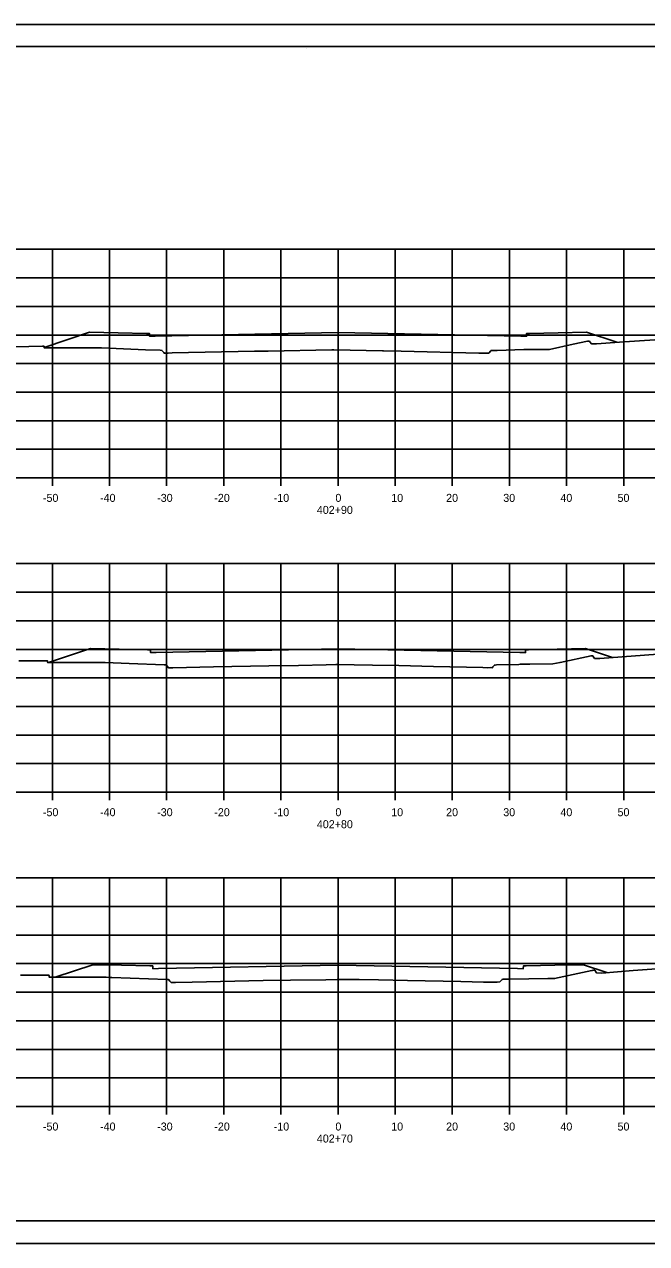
# Model space of a CAD drawing. Extents: x -70 to 701944, y -4 to 666871.
# Drawn here: x 669161.2 to 669270.1, y 661142.2 to 661355.5 of the extents above; entities that cross this region are included whole.
import ezdxf

# ---------------------------------------------------------------- set-up
doc = ezdxf.new("R2010")
doc.units = 0
for name, color, linetype in [('R_Axis', 7, 'Continuous'), ('R_Axis Annot', 7, 'Continuous'), ('R_Border', 7, 'Continuous'), ('R_Exist Surface', 7, 'Continuous'), ('R_Fin Surface', 7, 'Continuous'), ('R_Grid', 7, 'Continuous'), ('R_No Plot', 7, 'Continuous')]:
    doc.layers.add(name, color=color, linetype=linetype)

msp = doc.modelspace()

# ---------------------------------------------------------------- linework, layer by layer
at = {"layer": 'R_Axis'}
for p, q in [((669066.07, 661276.19), (669366.07, 661276.19)), ((669166.07, 661274.79), (669166.07, 661276.19)), ((669176.07, 661274.79), (669176.07, 661276.19)), ((669186.07, 661274.79), (669186.07, 661276.19)), ((669196.07, 661274.79), (669196.07, 661276.19)), ((669206.07, 661274.79), (669206.07, 661276.19)), ((669216.07, 661274.79), (669216.07, 661276.19)), ((669226.07, 661274.79), (669226.07, 661276.19)), ((669236.07, 661274.79), (669236.07, 661276.19)), ((669246.07, 661274.79), (669246.07, 661276.19)), ((669256.07, 661274.79), (669256.07, 661276.19)), ((669266.07, 661274.79), (669266.07, 661276.19)), ((669066.07, 661221.19), (669366.07, 661221.19)), ((669166.07, 661219.79), (669166.07, 661221.19)), ((669176.07, 661219.79), (669176.07, 661221.19)), ((669186.07, 661219.79), (669186.07, 661221.19)), ((669196.07, 661219.79), (669196.07, 661221.19)), ((669206.07, 661219.79), (669206.07, 661221.19)), ((669216.07, 661219.79), (669216.07, 661221.19)), ((669226.07, 661219.79), (669226.07, 661221.19)), ((669236.07, 661219.79), (669236.07, 661221.19)), ((669246.07, 661219.79), (669246.07, 661221.19)), ((669256.07, 661219.79), (669256.07, 661221.19)), ((669266.07, 661219.79), (669266.07, 661221.19)), ((669066.07, 661166.19), (669366.07, 661166.19)), ((669166.07, 661164.79), (669166.07, 661166.19)), ((669176.07, 661164.79), (669176.07, 661166.19)), ((669186.07, 661164.79), (669186.07, 661166.19)), ((669196.07, 661164.79), (669196.07, 661166.19)), ((669206.07, 661164.79), (669206.07, 661166.19)), ((669216.07, 661164.79), (669216.07, 661166.19)), ((669226.07, 661164.79), (669226.07, 661166.19)), ((669236.07, 661164.79), (669236.07, 661166.19)), ((669246.07, 661164.79), (669246.07, 661166.19)), ((669256.07, 661164.79), (669256.07, 661166.19)), ((669266.07, 661164.79), (669266.07, 661166.19))]:
    msp.add_line(p, q, dxfattribs=at)
at = {"layer": 'R_Border'}
for p, q in [((669058.07, 661351.65), (669374.25, 661351.65)), ((669210.59, 661351.39), (669210.59, 661351.39)), ((669210.59, 661351.39), (669210.59, 661351.39)), ((669374.25, 661146.19), (669058.07, 661146.19))]:
    msp.add_line(p, q, dxfattribs=at)
at = {"layer": 'R_Exist Surface'}
for points in [[(669159.57, 661299.12), (669164.31, 661299.23), (669164.6, 661299.23), (669164.64, 661298.94), (669164.65, 661298.93), (669165.55, 661298.92), (669174.68, 661298.92), (669182.34, 661298.62), (669184.93, 661298.52), (669185.2, 661298.5), (669185.25, 661298.5), (669185.55, 661298.12), (669185.63, 661298.02), (669186.21, 661298.03), (669186.31, 661298.04), (669187.06, 661298.05), (669201.47, 661298.35), (669202.9, 661298.38), (669203.84, 661298.39), (669215, 661298.58), (669215.16, 661298.58), (669215.16, 661298.58), (669215.35, 661298.57), (669223.86, 661298.44), (669224.03, 661298.44), (669227.11, 661298.37), (669240.7, 661298.04), (669241.49, 661298.03), (669241.56, 661298.02), (669241.61, 661298.02), (669242.45, 661297.99), (669242.8, 661298.44), (669242.83, 661298.47), (669243.14, 661298.46), (669243.17, 661298.46), (669243.9, 661298.48), (669248.61, 661298.64), (669250.96, 661298.65), (669253.08, 661298.67), (669257.23, 661299.57), (669259.76, 661300.11), (669260.01, 661300.11), (669260.06, 661300.11), (669260.12, 661300.02), (669260.42, 661299.65), (669260.61, 661299.65), (669261.33, 661299.64), (669265.34, 661299.94), (669283.85, 661301.17)], [(669160.22, 661244.16), (669163.69, 661244.15), (669165.21, 661244.19), (669165.22, 661244.09), (669165.26, 661243.88), (669170.29, 661243.88), (669175.31, 661243.88), (669179.52, 661243.72), (669185.65, 661243.48), (669185.82, 661243.47), (669185.97, 661243.45), (669186.2, 661243.18), (669186.37, 661242.97), (669186.69, 661242.97), (669187.13, 661242.98), (669194.27, 661243.12), (669203.96, 661243.33), (669209.13, 661243.39), (669213.99, 661243.47), (669215.7, 661243.51), (669215.78, 661243.51), (669216.03, 661243.51), (669218.89, 661243.48), (669222.11, 661243.43), (669226.69, 661243.34), (669232.77, 661243.2), (669241.42, 661243.02), (669242.26, 661242.98), (669242.78, 661242.99), (669243.07, 661242.98), (669243.19, 661243.13), (669243.45, 661243.44), (669243.55, 661243.44), (669243.79, 661243.45), (669247.74, 661243.56), (669247.96, 661243.57), (669248.23, 661243.58), (669249.12, 661243.6), (669249.64, 661243.6), (669253.66, 661243.63), (669254.93, 661243.91), (669260.36, 661245.08), (669260.48, 661245.08), (669260.66, 661245.08), (669260.84, 661244.79), (669260.98, 661244.6), (669261.55, 661244.6), (669261.91, 661244.6), (669273.64, 661245.47)], [(669160.48, 661189.17), (669161.67, 661189.17), (669165.47, 661189.15), (669165.48, 661189.08), (669165.51, 661188.81), (669175.03, 661188.82), (669175.5, 661188.81), (669176.21, 661188.78), (669176.45, 661188.78), (669186.09, 661188.42), (669186.27, 661188.41), (669186.4, 661188.4), (669186.64, 661188.11), (669186.83, 661187.9), (669187.3, 661187.91), (669187.61, 661187.92), (669190.55, 661187.98), (669202.95, 661188.24), (669207.76, 661188.3), (669213.93, 661188.38), (669215.93, 661188.42), (669216.22, 661188.43), (669216.45, 661188.44), (669219.74, 661188.4), (669223.14, 661188.35), (669228.25, 661188.26), (669237.56, 661188.06), (669241.51, 661187.98), (669242.38, 661187.94), (669242.66, 661187.93), (669243.9, 661187.98), (669244.38, 661188.03), (669244.66, 661188.3), (669244.79, 661188.41), (669245, 661188.47), (669245.11, 661188.47), (669245.61, 661188.47), (669245.91, 661188.46), (669249.46, 661188.54), (669252.78, 661188.57), (669253.98, 661188.58), (669260.52, 661189.99), (669260.6, 661190.02), (669260.67, 661190.03), (669260.71, 661190.04), (669261, 661190.04), (669261.01, 661190.04), (669261.3, 661189.57), (669261.31, 661189.56), (669262.22, 661189.55), (669262.25, 661189.55), (669267.7, 661189.98), (669276.68, 661190.66)]]:
    msp.add_lwpolyline(points, dxfattribs=at)
at = {"layer": 'R_Fin Surface'}
for points in [[(669164.63, 661299.03), (669172.56, 661301.67), (669177.56, 661301.57), (669182.56, 661301.47), (669183.06, 661301.47), (669183.07, 661300.97), (669184.07, 661300.99), (669216.07, 661301.63), (669248.07, 661300.99), (669249.07, 661300.97), (669249.08, 661301.47), (669249.58, 661301.47), (669254.58, 661301.57), (669259.58, 661301.67), (669264.88, 661299.91)], [(669165.38, 661243.88), (669172.74, 661246.33), (669177.74, 661246.23), (669182.74, 661246.13), (669183.24, 661246.13), (669183.25, 661245.63), (669184.25, 661245.65), (669216.07, 661246.28), (669247.9, 661245.65), (669248.9, 661245.63), (669248.91, 661246.13), (669249.41, 661246.13), (669254.41, 661246.23), (669259.41, 661246.33), (669264.11, 661244.76)], [(669166.58, 661188.81), (669173.14, 661191), (669178.14, 661190.9), (669183.14, 661190.8), (669183.64, 661190.8), (669183.65, 661190.3), (669184.65, 661190.32), (669216.07, 661190.95), (669247.5, 661190.32), (669248.5, 661190.3), (669248.51, 661190.8), (669249.01, 661190.8), (669254.01, 661190.9), (669259.01, 661191), (669263.14, 661189.62)]]:
    msp.add_lwpolyline(points, dxfattribs=at)
at = {"layer": 'R_Grid'}
for p, q in [((669066.07, 661316.19), (669366.07, 661316.19)), ((669166.07, 661276.19), (669166.07, 661316.19)), ((669176.07, 661276.19), (669176.07, 661316.19)), ((669186.07, 661276.19), (669186.07, 661316.19)), ((669196.07, 661276.19), (669196.07, 661316.19)), ((669206.07, 661276.19), (669206.07, 661316.19)), ((669216.07, 661276.19), (669216.07, 661316.19)), ((669226.07, 661276.19), (669226.07, 661316.19)), ((669236.07, 661276.19), (669236.07, 661316.19)), ((669246.07, 661276.19), (669246.07, 661316.19)), ((669256.07, 661276.19), (669256.07, 661316.19)), ((669266.07, 661276.19), (669266.07, 661316.19)), ((669066.07, 661311.19), (669366.07, 661311.19)), ((669066.07, 661306.19), (669366.07, 661306.19)), ((669066.07, 661301.19), (669366.07, 661301.19)), ((669066.07, 661296.19), (669366.07, 661296.19)), ((669066.07, 661291.19), (669366.07, 661291.19)), ((669066.07, 661286.19), (669366.07, 661286.19)), ((669066.07, 661281.19), (669366.07, 661281.19)), ((669066.07, 661276.19), (669366.07, 661276.19)), ((669066.07, 661261.19), (669366.07, 661261.19)), ((669166.07, 661221.19), (669166.07, 661261.19)), ((669176.07, 661221.19), (669176.07, 661261.19)), ((669186.07, 661221.19), (669186.07, 661261.19)), ((669196.07, 661221.19), (669196.07, 661261.19)), ((669206.07, 661221.19), (669206.07, 661261.19)), ((669216.07, 661221.19), (669216.07, 661261.19)), ((669226.07, 661221.19), (669226.07, 661261.19)), ((669236.07, 661221.19), (669236.07, 661261.19)), ((669246.07, 661221.19), (669246.07, 661261.19)), ((669256.07, 661221.19), (669256.07, 661261.19)), ((669266.07, 661221.19), (669266.07, 661261.19)), ((669066.07, 661256.19), (669366.07, 661256.19)), ((669066.07, 661251.19), (669366.07, 661251.19)), ((669066.07, 661246.19), (669366.07, 661246.19)), ((669066.07, 661241.19), (669366.07, 661241.19)), ((669066.07, 661236.19), (669366.07, 661236.19)), ((669066.07, 661231.19), (669366.07, 661231.19)), ((669066.07, 661226.19), (669366.07, 661226.19)), ((669066.07, 661221.19), (669366.07, 661221.19)), ((669066.07, 661206.19), (669366.07, 661206.19)), ((669166.07, 661166.19), (669166.07, 661206.19)), ((669176.07, 661166.19), (669176.07, 661206.19)), ((669186.07, 661166.19), (669186.07, 661206.19)), ((669196.07, 661166.19), (669196.07, 661206.19)), ((669206.07, 661166.19), (669206.07, 661206.19)), ((669216.07, 661166.19), (669216.07, 661206.19)), ((669226.07, 661166.19), (669226.07, 661206.19)), ((669236.07, 661166.19), (669236.07, 661206.19)), ((669246.07, 661166.19), (669246.07, 661206.19)), ((669256.07, 661166.19), (669256.07, 661206.19)), ((669266.07, 661166.19), (669266.07, 661206.19)), ((669066.07, 661201.19), (669366.07, 661201.19)), ((669066.07, 661196.19), (669366.07, 661196.19)), ((669066.07, 661191.19), (669366.07, 661191.19)), ((669066.07, 661186.19), (669366.07, 661186.19)), ((669066.07, 661181.19), (669366.07, 661181.19)), ((669066.07, 661176.19), (669366.07, 661176.19)), ((669066.07, 661171.19), (669366.07, 661171.19)), ((669066.07, 661166.19), (669366.07, 661166.19))]:
    msp.add_line(p, q, dxfattribs=at)
at = {"layer": 'R_No Plot'}
for p, q in [((669045.67, 661355.54), (669379, 661355.54)), ((669045.67, 661142.21), (669379, 661142.21))]:
    msp.add_line(p, q, dxfattribs=at)
for points in [[(669045.66, 661355.54), (669379, 661355.54), (669379, 661142.2), (669045.66, 661142.2)], [(669291.99, 661351.65), (669291.99, 661341.77), (669327.72, 661341.77), (669327.72, 661338.85), (669350.92, 661338.85), (669350.92, 661314.51), (669374.25, 661314.51), (669374.25, 661146.19), (669058.07, 661146.19), (669058.07, 661351.65)]]:
    msp.add_lwpolyline(points, close=True, dxfattribs=at)

# ---------------------------------------------------------------- texts
at = {"layer": 'R_Axis Annot'}
for s, p in [('-50', (669164.41, 661271.99)), ('-40', (669174.41, 661271.99)), ('-30', (669184.41, 661271.99)), ('-20', (669194.41, 661271.99)), ('-10', (669204.81, 661271.99)), ('0', (669215.61, 661271.99)), ('10', (669225.38, 661271.99)), ('20', (669234.99, 661271.99)), ('30', (669244.99, 661271.99)), ('40', (669254.99, 661271.99)), ('50', (669264.99, 661271.99)), ('402+90', (669212.36, 661269.89)), ('-50', (669164.41, 661216.99)), ('-40', (669174.41, 661216.99)), ('-30', (669184.41, 661216.99)), ('-20', (669194.41, 661216.99)), ('-10', (669204.81, 661216.99)), ('0', (669215.61, 661216.99)), ('10', (669225.38, 661216.99)), ('20', (669234.99, 661216.99)), ('30', (669244.99, 661216.99)), ('40', (669254.99, 661216.99)), ('50', (669264.99, 661216.99)), ('402+80', (669212.36, 661214.89)), ('-50', (669164.41, 661161.99)), ('-40', (669174.41, 661161.99)), ('-30', (669184.41, 661161.99)), ('-20', (669194.41, 661161.99)), ('-10', (669204.81, 661161.99)), ('0', (669215.61, 661161.99)), ('10', (669225.38, 661161.99)), ('20', (669234.99, 661161.99)), ('30', (669244.99, 661161.99)), ('40', (669254.99, 661161.99)), ('50', (669264.99, 661161.99)), ('402+70', (669212.36, 661159.89))]:
    msp.add_text(s, height=1.4, dxfattribs=at).set_placement(p)

doc.saveas('drawing.dxf')
